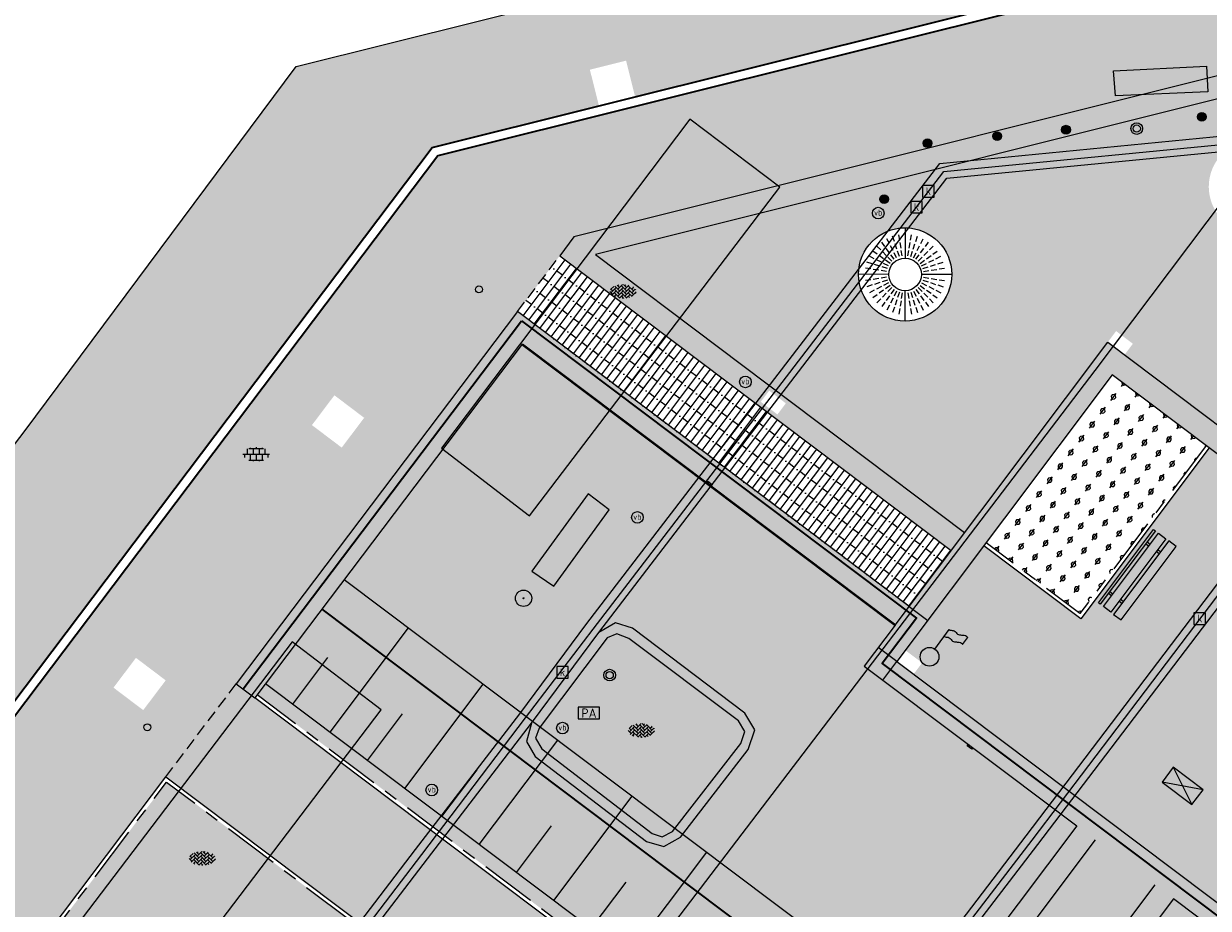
# Model space of a CAD drawing. Header units: metres. Extents: x 187916 to 189411, y 333285 to 334910.
# Tile 261 of 348: x 188762 to 188787, y 334229 to 334248. Entities that reach past the tile are written whole.
import ezdxf
from ezdxf.enums import TextEntityAlignment as Align

# ---------------------------------------------------------------- set-up
doc = ezdxf.new("R2010")
doc.units = ezdxf.units.M
doc.linetypes.add('DASHED2', pattern=[0.375, 0.25, -0.125])
doc.linetypes.add('VH-OPSLUITBAND_80X200', pattern=[14, 8, -2, 2, -2])
for name, color, linetype, lineweight in [('B-ME-AL-MARKER-S', 253, 'Continuous', 9), ('B-ME-GR-BOOM-S', 253, 'Continuous', 25), ('B-ME-IE-MEUBILAIR_WEGMEUBILAIR-S', 253, 'Continuous', 18), ('B-ME-IE-MEUBILAIR_WEGMEUBILAIR_AFVALBAK-S', 253, 'Continuous', 25), ('B-ME-IE-MEUBILAIR_WEGMEUBILAIR_PAAL-S', 253, 'Continuous', 18), ('B-ME-IE-MEUBILAIR_WEGMEUBILAIR_ZITBANK-G', 253, 'Continuous', 18), ('B-ME-OG-BEBOUWING_HOOFDGEBOUW-G', 253, 'Continuous', 18), ('B-ME-RI-HWA_KOLK-S', 253, 'Continuous', 25), ('B-ME-VH-KANTOPSLUITING_ACHTERKANTBAND-G', 253, 'Continuous', 18), ('B-ME-VH-VERHARDING_BETONSTRAATSTEEN-G', 253, 'Continuous', 18), ('B-ME-VH-VERHARDING_BETONSTRAATSTEEN-S', 253, 'Continuous', 25), ('B-ME-VH-VERHARDING_TEGEL-G', 253, 'Continuous', 18), ('B-ME-VH-VERHARDING_TEGEL-S', 253, 'Continuous', 25), ('N-WE-GR-GRAS-GAZON-A-200', 62, 'Continuous', 18), ('N-WE-GR-GRAS-TALUD-A-200', 62, 'Continuous', 18), ('N-WE-GR-VAKBEPLANTING-A', 94, 'Continuous', 5), ('N-WE-GW-TALUDARCERING-G', 90, 'Continuous', 25), ('N-WE-GW-TALUDARCERING_KORT-G', 90, 'Continuous', 25), ('N-WE-GW-TALUDARCERING_LANG-G', 90, 'Continuous', 25), ('N-WE-GW-WATERGANG_GRACHT-A', 141, 'Continuous', 35), ('N-WE-GW-WATERGANG_GRACHT-G', 141, 'Continuous', 35), ('N-WE-GW-WATERGANG_MOLENTAK-A', 170, 'Continuous', 35), ('N-WE-IE-MEUBILAIR_WEGMEUBILAIR-S', 7, 'Continuous', 25), ('N-WE-IE-MEUBILAIR_WEGMEUBILAIR_BOOMROOSTER-S', 7, 'Continuous', 25), ('N-WE-IE-MEUBILAIR_WEGMEUBILAIR_VLAGGENMAST-S-200', 7, 'Continuous', 25), ('N-WE-IE-MEUBILAIR_WEGMEUBILAIR_ZITBANK-S', 7, 'Continuous', 25), ('N-WE-IE-TERREINAFSCHEIDING_KUNSTMATIGE_BALUSTRADE VOORZIEN VAN HOUTLEUNING-G', 10, 'KG-OG-SO', 35), ('N-WE-IE-TERREINAFSCHEIDING_KUNSTMATIGE_BALUSTRADE-G', 120, 'KG-OG-SO', 35), ('N-WE-RI-HWA_SPUWER-S-200', 150, 'Continuous', 25), ('N-WE-VH-GOOT-G', 170, 'Continuous', 35), ('N-WE-VH-HARDSTEEN-A', 252, 'Continuous', 18), ('N-WE-VH-HARDSTEEN-G', 7, 'Continuous', 18), ('N-WE-VH-KANTOPSLUITING_NATUURSTEEN BAND_80X200-G', 150, 'VH-OPSLUITBAND_80X200', 25), ('N-WE-VH-KANTOPSLUITING_NATUURSTEEN VOORKANTBAND-G', 7, 'Continuous', 25), ('N-WE-VH-METSELWERK_ROLLAAG INCL KEERCONSTRUCTIE-A', 24, 'Continuous', 18), ('N-WE-VH-METSELWERK_ROLLAAG-A', 11, 'Continuous', 18), ('N-WE-VH-METSELWERK_ROLLAAG-G', 7, 'Continuous', 18), ('N-WE-VH-NATUURSTEEN_MERGEL-G', 40, 'Continuous', 18), ('N-WE-VH-VERHARDING_STRAATBAKSTEEN_WF_HALFSTEENS-A', 250, 'Continuous', 18)]:
    doc.layers.add(name, color=color, linetype=linetype, lineweight=lineweight)
doc.layers.add('N-WE-VH-MATERIAALSCHEIDING-G', color=7, linetype='DASHED2')
doc.layers.add('N-WE-VH-NATUURSTEEN_PORFIER-A', color=7, linetype='Continuous', lineweight=18, true_color=0xbed2dc)
doc.layers.add('N-WE-VH-VERHARDING_STRAATBAKSTEEN_WF_KEPER-A', color=7, linetype='Continuous', lineweight=18, true_color=0xcc4f19)
doc.styles.add('NLCS-ISO', font='NLCS-ISO.ttf')
doc.linetypes.add('KG-OG-SO', pattern='A,5.5,-1.5,[2,NLCS.SHX,S=0.5,R=0,X=0,Y=0],-1.5', length=8.5)

# ---------------------------------------------------------------- blocks, each defined once
blk = doc.blocks.new('SIE-WEG_ZITBANK_MET_LEUNING')
blk.add_hatch(color=256).paths.add_polyline_path([(-0.984, 0.302), (-0.984, 0.253), (0.984, 0.253), (0.984, 0.302)])
for p, q in [((-0.689, 0.253), (-0.689, 0.172)), ((-0.64, 0.253), (-0.64, 0.172)), ((0.64, 0.253), (0.64, 0.172)), ((0.689, 0.253), (0.689, 0.172)), ((-0.689, -0.105), (-0.689, -0.025)), ((-0.64, -0.105), (-0.64, -0.025)), ((0.64, -0.105), (0.64, -0.025)), ((0.689, -0.105), (0.689, -0.025))]:
    blk.add_line(p, q)
at = {"flags": 128}
for points in [[(-0.984, 0.253), (-0.984, 0.302), (0.984, 0.302), (0.984, 0.253)], [(0.984, 0.172), (0.984, -0.025), (-0.984, -0.025), (-0.984, 0.172)], [(-0.984, -0.105), (-0.984, -0.302), (0.984, -0.302), (0.984, -0.105)]]:
    blk.add_lwpolyline(points, close=True, dxfattribs=at)
blk = doc.blocks.new('SIE-HERDENKINGSMONUMENT_GEDENKPLAAT')
at = {"flags": 128}
blk.add_lwpolyline([(-0.4, 0.2), (-0.4, -0.2), (0.4, -0.2), (0.4, 0.2)], close=True, dxfattribs=at)
for points in [[(-0.4, 0.2), (0.4, -0.2)], [(0.4, 0.2), (-0.4, -0.2)]]:
    blk.add_lwpolyline(points, dxfattribs=at)
blk = doc.blocks.new('SIE-WEG_BOOMROOSTER_STAAL_2000_CLASSICO')
for p, q in [((-0.336, 0.659), (-0.391, 0.764)), ((-0.228, 0.704), (-0.267, 0.818)), ((-0.115, 0.731), (-0.136, 0.849)), ((0.001, 1), (0.001, 0.35)), ((0.115, 0.731), (0.136, 0.849)), ((0.228, 0.704), (0.267, 0.818)), ((0.336, 0.659), (0.391, 0.764)), ((-0.521, 0.523), (-0.606, 0.608)), ((-0.435, 0.598), (-0.5, 0.688)), ((-0.334, 0.461), (-0.405, 0.558)), ((-0.258, 0.509), (-0.313, 0.614)), ((-0.174, 0.543), (-0.213, 0.657)), ((-0.087, 0.564), (-0.108, 0.682)), ((-0.061, 0.396), (-0.08, 0.515)), ((0.061, 0.396), (0.08, 0.515)), ((0.087, 0.564), (0.108, 0.682)), ((0.174, 0.543), (0.213, 0.657)), ((0.258, 0.509), (0.313, 0.614)), ((0.334, 0.461), (0.405, 0.558)), ((0.435, 0.598), (0.5, 0.688)), ((0.521, 0.523), (0.606, 0.608)), ((-0.705, 0.227), (-0.819, 0.264)), ((-0.659, 0.337), (-0.766, 0.392)), ((-0.599, 0.435), (-0.688, 0.499)), ((-0.507, 0.259), (-0.614, 0.314)), ((-0.46, 0.335), (-0.558, 0.405)), ((-0.402, 0.403), (-0.487, 0.488)), ((-0.322, 0.235), (-0.42, 0.306)), ((-0.283, 0.283), (-0.368, 0.368)), ((-0.234, 0.323), (-0.305, 0.42)), ((-0.181, 0.357), (-0.235, 0.464)), ((-0.122, 0.381), (-0.159, 0.496)), ((0.122, 0.381), (0.159, 0.496)), ((0.181, 0.357), (0.235, 0.464)), ((0.234, 0.323), (0.305, 0.42)), ((0.283, 0.283), (0.368, 0.368)), ((0.322, 0.235), (0.42, 0.306)), ((0.402, 0.403), (0.487, 0.488)), ((0.46, 0.335), (0.558, 0.405)), ((0.507, 0.259), (0.614, 0.314)), ((0.599, 0.435), (0.688, 0.499)), ((0.659, 0.337), (0.766, 0.392)), ((0.705, 0.227), (0.819, 0.264)), ((-0.35, 0), (-1, 0.002)), ((-0.731, 0.116), (-0.849, 0.134)), ((-0.563, 0.089), (-0.681, 0.107)), ((-0.542, 0.176), (-0.656, 0.213)), ((-0.395, 0.062), (-0.513, 0.08)), ((-0.38, 0.124), (-0.493, 0.162)), ((-0.356, 0.182), (-0.462, 0.236)), ((1, 0), (0.35, 0)), ((0.356, 0.182), (0.462, 0.236)), ((0.38, 0.124), (0.493, 0.162)), ((0.395, 0.062), (0.513, 0.08)), ((0.542, 0.176), (0.656, 0.213)), ((0.563, 0.089), (0.681, 0.107)), ((0.731, 0.116), (0.849, 0.134)), ((-0.731, -0.116), (-0.849, -0.134)), ((-0.705, -0.227), (-0.819, -0.264)), ((-0.563, -0.089), (-0.681, -0.107)), ((-0.542, -0.176), (-0.656, -0.213)), ((-0.395, -0.062), (-0.513, -0.08)), ((-0.38, -0.124), (-0.493, -0.162)), ((-0.356, -0.182), (-0.462, -0.236)), ((-0.322, -0.235), (-0.42, -0.306)), ((0.322, -0.235), (0.42, -0.306)), ((0.356, -0.182), (0.462, -0.236)), ((0.38, -0.124), (0.493, -0.162)), ((0.395, -0.062), (0.513, -0.08)), ((0.542, -0.176), (0.656, -0.213)), ((0.563, -0.089), (0.681, -0.107)), ((0.705, -0.227), (0.819, -0.264)), ((0.731, -0.116), (0.849, -0.134)), ((-0.659, -0.337), (-0.766, -0.392)), ((-0.599, -0.435), (-0.688, -0.499)), ((-0.507, -0.259), (-0.614, -0.314)), ((-0.46, -0.335), (-0.558, -0.405)), ((-0.402, -0.403), (-0.487, -0.488)), ((-0.334, -0.461), (-0.405, -0.558)), ((-0.283, -0.283), (-0.368, -0.368)), ((-0.234, -0.323), (-0.305, -0.42)), ((-0.181, -0.357), (-0.235, -0.464)), ((-0.122, -0.381), (-0.159, -0.496)), ((-0.061, -0.396), (-0.08, -0.515)), ((0.001, -1), (0.001, -0.35)), ((0.061, -0.396), (0.08, -0.515)), ((0.122, -0.381), (0.159, -0.496)), ((0.181, -0.357), (0.235, -0.464)), ((0.234, -0.323), (0.305, -0.42)), ((0.283, -0.283), (0.368, -0.368)), ((0.334, -0.461), (0.405, -0.558)), ((0.402, -0.403), (0.487, -0.488)), ((0.46, -0.335), (0.558, -0.405)), ((0.507, -0.259), (0.614, -0.314)), ((0.599, -0.435), (0.688, -0.499)), ((0.659, -0.337), (0.766, -0.392)), ((-0.521, -0.523), (-0.606, -0.608)), ((-0.435, -0.598), (-0.5, -0.688)), ((-0.336, -0.659), (-0.391, -0.764)), ((-0.258, -0.509), (-0.313, -0.614)), ((-0.228, -0.704), (-0.267, -0.818)), ((-0.174, -0.543), (-0.213, -0.657)), ((-0.115, -0.731), (-0.136, -0.849)), ((-0.087, -0.564), (-0.108, -0.682)), ((0.087, -0.564), (0.108, -0.682)), ((0.115, -0.731), (0.136, -0.849)), ((0.174, -0.543), (0.213, -0.657)), ((0.228, -0.704), (0.267, -0.818)), ((0.258, -0.509), (0.313, -0.614)), ((0.336, -0.659), (0.391, -0.764)), ((0.435, -0.598), (0.5, -0.688)), ((0.521, -0.523), (0.606, -0.608))]:
    blk.add_line(p, q)
for radius in [1, 0.35]:
    blk.add_circle((0, 0), radius)
blk = doc.blocks.new('SIE-WEG_VLAGGENMAST-SO')
blk.add_hatch(color=256).paths.add_polyline_path([(1, 0, 1), (-1, 0, 1)])
for p, q in [((0.58, 0.81), (2.11, 2.92)), ((3.53, 1.31), (4.07, 2.05))]:
    blk.add_line(p, q)
blk.add_circle((0, 0), 1)
for points in [[(2.11, 2.92), (2.31, 2.84), (2.53, 2.83), (2.76, 2.71), (2.93, 2.49), (3.32, 2.34), (3.72, 2.31), (3.98, 2.21), (4.07, 2.05)], [(1.57, 2.17), (1.77, 2.1), (1.99, 2.09), (2.22, 1.97), (2.39, 1.75), (2.78, 1.6), (3.18, 1.57), (3.44, 1.47), (3.53, 1.31)]]:
    blk.add_spline(points, degree=3)
blk = doc.blocks.new('SRI-HULP_SPUWER-SO')
at = {"layer": 'N-WE-RI-HWA_SPUWER-S-200'}
blk.add_lwpolyline([(-0.062, 0), (0.062, 0), (0.062, -0.04), (-0.062, -0.04)], close=True, dxfattribs=at)
for points in [[(-0.041, 0), (-0.041, -0.04)], [(-0.03, 0), (-0.03, -0.04)], [(0.03, 0), (0.03, -0.04)], [(0.041, 0), (0.041, -0.04)]]:
    blk.add_lwpolyline(points, dxfattribs=at)
blk = doc.blocks.new('ontwerp Tempelplein')
at = {"layer": 'N-WE-GR-GRAS-GAZON-A-200', "transparency": 33554483}
h = blk.add_hatch(color=256, dxfattribs=at)
h.dxf.hatch_style = 1
h.paths.add_polyline_path([(188760.732, 334218.875), (188761.159, 334219.551), (188761.836, 334219.124), (188761.408, 334218.447)])
edge = h.paths.add_edge_path()
edge.add_arc((188745.455, 334212.388), 16.353, 342.4514, 399.2587)
edge.add_line((188758.117, 334222.737), (188764.718, 334231.465))
edge.add_line((188764.718, 334231.465), (188776.434, 334222.652))
edge.add_line((188776.434, 334222.652), (188776.482, 334222.716))
edge.add_line((188776.482, 334222.716), (188777.68, 334221.814))
edge.add_line((188777.68, 334221.814), (188765.025, 334204.991))
edge.add_line((188765.025, 334204.991), (188763.826, 334205.892))
edge.add_line((188763.826, 334205.892), (188763.573, 334205.557))
edge.add_line((188763.573, 334205.557), (188761.047, 334207.458))
at = {"layer": 'N-WE-GR-GRAS-TALUD-A-200', "transparency": 33554585}
h = blk.add_hatch(color=256, dxfattribs=at)
h.dxf.hatch_style = 1
h.paths.add_polyline_path([(188832.893, 334206.657), (188834.275, 334208.495), (188806.905, 334229.085), (188805.523, 334227.247)])
h.paths.add_polyline_path([(188768.047, 334235.167), (188766.658, 334233.334), (188779.231, 334223.876), (188780.614, 334225.714)])
edge = h.paths.add_edge_path()
edge.add_line((188802.75, 334227.853), (188803.461, 334228.798))
edge.add_line((188803.461, 334228.798), (188803.525, 334228.75))
edge.add_line((188803.525, 334228.75), (188804.907, 334230.588))
edge.add_line((188804.907, 334230.588), (188803.964, 334231.297))
edge.add_arc((188803.243, 334230.338), 1.2, 53.0468, 143.0468)
edge.add_line((188802.284, 334231.06), (188791.884, 334217.235))
edge.add_line((188791.884, 334217.235), (188782.692, 334224.151))
edge.add_line((188782.692, 334224.151), (188781.309, 334222.313))
edge.add_line((188781.309, 334222.313), (188792.34, 334214.015))
edge.add_line((188792.34, 334214.015), (188802.269, 334227.213))
edge.add_line((188802.269, 334227.213), (188802.75, 334227.853))
at = {"layer": 'N-WE-GR-VAKBEPLANTING-A', "true_color": 0xffffff, "transparency": 33554585}
h = blk.add_hatch(dxfattribs=at)
h.set_pattern_fill('AGR-HEESTERS-SO', scale=0.05, angle=322.61, pattern_type=2)
h.set_pattern_definition([(322.61, (188784.26, 334235.05083), (0.227714, 0.297945), [0.03832, -0.33668]), (7.61, (188784.29046, 334235.02756), (0.227714, 0.297945), [0.039096, -0.491234]), (52.61, (188784.3292, 334235.03274), (-0.297945, 0.227714), [0.03832, -0.33668]), (97.61, (188784.35248, 334235.06318), (-0.297945, 0.227714), [0.039096, -0.491234]), (142.61, (188784.3473, 334235.10193), (-0.227714, -0.297945), [0.03832, -0.33668]), (187.61, (188784.31686, 334235.1252), (-0.227714, -0.297945), [0.039096, -0.491234]), (232.61, (188784.2781, 334235.12003), (0.297945, -0.227714), [0.03832, -0.33668]), (277.61, (188784.25484, 334235.08958), (0.297945, -0.227714), [0.039096, -0.491234]), (52.61, (188784.24703, 334235.0023), (-0.297945, 0.227714), [0.18722, -0.18773])])
h.paths.add_polyline_path([(188784.997, 334240.19), (188782.29, 334236.591), (188784.304, 334235.076), (188787.011, 334238.675)])
at = {"layer": 'N-WE-GW-WATERGANG_GRACHT-A', "transparency": 33554585}
h = blk.add_hatch(color=256, dxfattribs=at)
h.dxf.hatch_style = 1
h.paths.add_polyline_path([(188772.341, 334240.847), (188769.144, 334236.62), (188781.708, 334227.168), (188784.233, 334230.524), (188779.678, 334233.951), (188780.339, 334234.83)])
h = blk.add_hatch(color=256, dxfattribs=at)
h.dxf.hatch_style = 1
h.paths.add_polyline_path([(188837.552, 334212.851), (188810.182, 334233.44), (188807.897, 334230.404), (188835.267, 334209.814)])
edge = h.paths.add_edge_path()
edge.add_line((188786.311, 334228.961), (188783.786, 334225.605))
edge.add_line((188783.786, 334225.605), (188789.939, 334220.976))
edge.add_arc((188791.141, 334222.574), 2, 233.0468, 323.0468)
edge.add_line((188792.74, 334221.372), (188801.354, 334232.823))
edge.add_arc((188802.952, 334231.621), 2, 53.0468, 143.0468, ccw=False)
edge.add_line((188804.155, 334233.219), (188805.899, 334231.907))
edge.add_line((188805.899, 334231.907), (188808.184, 334234.943))
edge.add_line((188808.184, 334234.943), (188800.765, 334240.524))
edge.add_line((188800.765, 334240.524), (188795.207, 334233.135))
edge.add_line((188795.207, 334233.135), (188796.086, 334232.474))
edge.add_line((188796.086, 334232.474), (188790.866, 334225.535))
edge.add_line((188790.866, 334225.535), (188786.311, 334228.961))
h = blk.add_hatch(color=256, dxfattribs=at)
h.dxf.hatch_style = 1
h.paths.add_polyline_path([(188834.275, 334208.495), (188835.267, 334209.814), (188807.897, 334230.404), (188806.905, 334229.085)])
h.paths.add_polyline_path([(188768.046, 334235.169), (188780.614, 334225.714), (188781.708, 334227.168), (188769.144, 334236.62)])
edge = h.paths.add_edge_path()
edge.add_line((188782.692, 334224.151), (188791.884, 334217.235))
edge.add_line((188791.884, 334217.235), (188802.284, 334231.06))
edge.add_arc((188803.243, 334230.338), 1.2, 53.0468, 143.0468, ccw=False)
edge.add_line((188803.964, 334231.297), (188804.907, 334230.588))
edge.add_line((188804.907, 334230.588), (188805.899, 334231.907))
edge.add_line((188805.899, 334231.907), (188804.155, 334233.219))
edge.add_arc((188802.952, 334231.621), 2, 53.0468, 143.0468)
edge.add_line((188801.354, 334232.823), (188792.74, 334221.372))
edge.add_arc((188791.141, 334222.574), 2, 233.0468, 323.0468, ccw=False)
edge.add_line((188789.939, 334220.976), (188783.786, 334225.605))
edge.add_line((188783.786, 334225.605), (188782.692, 334224.151))
at = {"layer": 'N-WE-GW-WATERGANG_MOLENTAK-A', "transparency": 33554585}
h = blk.add_hatch(color=256, dxfattribs=at)
h.dxf.hatch_style = 1
h.paths.add_polyline_path([(188785.911, 334229.262), (188784.633, 334230.224), (188779.583, 334223.511), (188780.861, 334222.549)])
at = {"layer": 'N-WE-VH-HARDSTEEN-A', "transparency": 33554585}
h = blk.add_hatch(color=256, dxfattribs=at)
h.dxf.hatch_style = 1
h.paths.add_polyline_path([(188772.243, 334241.547), (188766.211, 334233.571), (188766.61, 334233.27), (188772.341, 334240.847), (188780.339, 334234.83), (188780.64, 334235.23)])
h = blk.add_hatch(color=256, dxfattribs=at)
h.dxf.hatch_style = 1
h.paths.add_polyline_path([(188780.378, 334234.05), (188779.979, 334234.351), (188779.678, 334233.951), (188780.078, 334233.651)])
at = {"layer": 'N-WE-VH-METSELWERK_ROLLAAG INCL KEERCONSTRUCTIE-A', "transparency": 33554585}
h = blk.add_hatch(color=256, dxfattribs=at)
h.dxf.hatch_style = 1
h.paths.add_polyline_path([(188781.039, 334234.929), (188780.64, 334235.23), (188779.979, 334234.351), (188780.378, 334234.05)])
h.paths.add_polyline_path([(188780.378, 334234.05), (188780.078, 334233.651), (188790.466, 334225.835), (188790.767, 334226.235)])
h.paths.add_polyline_path([(188795.785, 334232.074), (188795.386, 334232.375), (188790.767, 334226.235), (188791.166, 334225.934)])
h.paths.add_polyline_path([(188794.807, 334233.435), (188794.506, 334233.036), (188795.386, 334232.375), (188795.686, 334232.774)])
h = blk.add_hatch(color=256, dxfattribs=at)
h.dxf.hatch_style = 1
h.paths.add_polyline_path([(188784.633, 334230.224), (188784.233, 334230.524), (188777.68, 334221.814), (188778.08, 334221.513)])
h.paths.add_polyline_path([(188779.359, 334220.552), (188779.758, 334220.251), (188786.311, 334228.961), (188785.911, 334229.262)])
at = {"layer": 'N-WE-VH-METSELWERK_ROLLAAG-A', "transparency": 33554585}
h = blk.add_hatch(color=256, dxfattribs=at)
h.dxf.hatch_style = 1
h.paths.add_polyline_path([(188791.531, 334235.9), (188791.23, 334235.501), (188794.506, 334233.036), (188794.807, 334233.435), (188793.209, 334234.638)])
h.paths.add_polyline_path([(188784.898, 334240.89), (188780.64, 334235.23), (188781.039, 334234.929), (188784.997, 334240.19), (188789.152, 334237.064), (188789.453, 334237.463)])
at = {"layer": 'N-WE-VH-NATUURSTEEN_PORFIER-A', "transparency": 33554585}
h = blk.add_hatch(color=256, dxfattribs=at)
h.dxf.hatch_style = 1
h.paths.add_polyline_path([(188792.388, 334245.713), (188792.569, 334245.952), (188792.928, 334245.681), (188792.747, 334245.441)])
h.paths.add_polyline_path([(188777.458, 334239.614), (188777.639, 334239.853), (188777.997, 334239.582), (188777.816, 334239.343)])
h.paths.add_polyline_path([(188790.605, 334246.941), (188794.422, 334244.069), (188794.711, 334244.453), (188790.711, 334247.462), (188773.453, 334243.147), (188773.147, 334242.743), (188781.542, 334236.428), (188781.83, 334236.812), (188773.913, 334242.768)])
h = blk.add_hatch(color=256, dxfattribs=at)
h.dxf.hatch_style = 1
h.paths.add_polyline_path([(188790.947, 334226.475), (188790.767, 334226.235), (188792.63, 334228.712), (188790.553, 334230.275), (188793.308, 334233.938), (188791.23, 334235.501), (188790.629, 334234.702), (188790.512, 334234.79), (188788.551, 334236.265), (188789.152, 334237.064), (188787.075, 334238.627), (188784.319, 334234.964), (188782.242, 334236.527), (188780.559, 334234.29), (188780.918, 334234.019), (188780.738, 334233.78), (188780.378, 334234.05), (188790.407, 334226.505), (188790.588, 334226.745)])
at = {"layer": 'N-WE-VH-VERHARDING_STRAATBAKSTEEN_WF_HALFSTEENS-A', "transparency": 33554585}
h = blk.add_hatch(dxfattribs=at)
h.set_pattern_fill('AVH-SBS_WAALFORMAAT_HALFST-SO', color=256, scale=0.3, angle=143.05, pattern_type=2)
h.set_pattern_definition([(143.05, (188795.02357, 334244.86834), (-0.0901677, -0.1198741), []), (233.05, (188794.5441, 334245.229), (0.479496, -0.36067), [0.15, -0.15]), (233.05, (188794.69366, 334244.9288), (0.479496, -0.36067), [0.15, -0.15]), (143.05, (188794.73874, 334244.98874), (-0.1803354, -0.239748), [0, -0.6, 0, 0, 0]), (143.05, (188794.40882, 334245.0492), (-0.1803354, -0.239748), [0, -0.6, 0, 0, 0])])
edge = h.paths.add_edge_path(flags=16)
edge.add_arc((188788.066, 334244.224), 1, 89.9324, 179.9069, ccw=False)
edge.add_arc((188788.066, 334244.224), 1, 0, 89.9324, ccw=False)
edge.add_arc((188788.066, 334244.224), 1, 270.0475, 360, ccw=False)
edge.add_arc((188788.066, 334244.224), 1, 179.9069, 270.0475, ccw=False)
edge = h.paths.add_edge_path(flags=16)
edge.add_arc((188780.553, 334242.345), 1, 179.9069, 270.0475, ccw=False)
edge.add_arc((188780.553, 334242.345), 1, 89.9324, 179.9069, ccw=False)
edge.add_arc((188780.553, 334242.345), 1, 0, 89.9324, ccw=False)
edge.add_arc((188780.553, 334242.345), 1, 270.0475, 360, ccw=False)
h.paths.add_polyline_path([(188794.422, 334244.069), (188790.605, 334246.941), (188773.913, 334242.768), (188781.83, 334236.812), (188784.898, 334240.89), (188785.078, 334241.13), (188785.438, 334240.859), (188785.258, 334240.619), (188789.453, 334237.463)])
h = blk.add_hatch(dxfattribs=at)
h.set_pattern_fill('AVH-SBS_WAALFORMAAT_HALFST-SO', color=256, scale=0.3, angle=53.05, pattern_type=2)
h.set_pattern_definition([(53.05, (188772.24263, 334241.54675), (-0.119874, 0.0901677), []), (143.05, (188772.6033, 334242.02625), (-0.36067, -0.479496), [0.15, -0.15]), (143.05, (188772.3031, 334241.87667), (-0.36067, -0.479496), [0.15, -0.15]), (53.05, (188772.36303, 334241.8316), (-0.239748, 0.180335), [0, -0.6, 0, 0, 0]), (53.05, (188772.4235, 334242.1615), (-0.239748, 0.180335), [0, -0.6, 0, 0, 0])])
h.paths.add_polyline_path([(188773.147, 334242.743), (188772.243, 334241.547), (188780.64, 334235.23), (188781.542, 334236.428)])
h = blk.add_hatch(dxfattribs=at)
h.set_pattern_fill('AVH-SBS_WAALFORMAAT_HALFST-SO', color=256, scale=0.3, angle=233.05, pattern_type=2)
h.set_pattern_definition([(233.05, (188764.70247, 334231.57695), (0.119874, -0.0901677), []), (323.05, (188764.3418, 334231.09745), (0.36067, 0.479496), [0.15, -0.15]), (323.05, (188764.642, 334231.24703), (0.36067, 0.479496), [0.15, -0.15]), (233.05, (188764.58207, 334231.29212), (0.239748, -0.1803354), [0, -0.6, 0, 0, 0]), (233.05, (188764.5216, 334230.9622), (0.239748, -0.1803354), [0, -0.6, 0, 0, 0])])
h.paths.add_polyline_path([(188766.211, 334233.571), (188764.702, 334231.577), (188776.482, 334222.716), (188777.985, 334224.714)])
at = {"layer": 'N-WE-VH-VERHARDING_STRAATBAKSTEEN_WF_KEPER-A', "transparency": 33554585}
h = blk.add_hatch(color=256, dxfattribs=at)
h.dxf.hatch_style = 1
h.paths.add_polyline_path([(188817.581, 334231.635), (188818.068, 334232.27), (188818.703, 334231.783), (188818.216, 334231.148)], flags=16)
h.paths.add_polyline_path([(188805.52, 334240.937), (188804.886, 334241.425), (188805.374, 334242.059), (188806.008, 334241.571)], flags=16)
h.paths.add_polyline_path([(188803.249, 334242.679), (188802.639, 334243.197), (188803.157, 334243.807), (188803.767, 334243.289)], flags=16)
h.paths.add_polyline_path([(188802.021, 334242.777), (188801.504, 334242.166), (188800.894, 334242.684), (188801.411, 334243.294)], flags=16)
h.paths.add_polyline_path([(188799.31, 334244.986), (188798.7, 334245.504), (188799.218, 334246.114), (188799.828, 334245.596)], flags=16)
h.paths.add_polyline_path([(188798.05, 334249.975), (188797.454, 334250.43), (188797.636, 334250.669), (188798.232, 334250.214)], flags=16)
h.paths.add_polyline_path([(188794.437, 334250.595), (188793.804, 334251.084), (188794.293, 334251.717), (188794.926, 334251.228)], flags=16)
h.paths.add_polyline_path([(188768.954, 334239.271), (188768.472, 334238.633), (188767.834, 334239.115), (188768.316, 334239.754)], flags=16)
h.paths.add_polyline_path([(188764.698, 334233.644), (188764.216, 334233.006), (188763.578, 334233.488), (188764.06, 334234.126)], flags=16)
h.paths.add_polyline_path([(188755.176, 334229.261), (188754.685, 334228.585), (188753.942, 334227.563), (188753.699, 334227.739), (188754.439, 334228.758), (188754.934, 334229.438)], flags=16)
edge = h.paths.add_edge_path()
edge.add_line((188774.765, 334246.151), (188774.377, 334246.054))
edge.add_line((188774.377, 334246.054), (188788.086, 334249.481))
edge.add_line((188788.086, 334249.481), (188791.57, 334254.043))
edge.add_line((188791.57, 334254.043), (188785.678, 334258.541))
edge.add_line((188785.678, 334258.541), (188784.404, 334256.893))
edge.add_line((188784.404, 334256.893), (188783.241, 334250.739))
edge.add_line((188783.241, 334250.739), (188775.355, 334248.768))
edge.add_line((188775.355, 334248.768), (188767.493, 334246.802))
edge.add_line((188767.493, 334246.802), (188761.661, 334238.969))
edge.add_line((188761.661, 334238.969), (188753.113, 334227.799))
edge.add_line((188753.113, 334227.799), (188754.372, 334226.873))
edge.add_line((188754.372, 334226.873), (188754.017, 334226.39))
edge.add_line((188754.017, 334226.39), (188754.905, 334225.737))
edge.add_line((188754.905, 334225.737), (188755.153, 334225.555))
edge.add_arc((188745.455, 334212.388), 16.353, 39.5469, 53.6256, ccw=False)
edge.add_line((188758.065, 334222.8), (188773.453, 334243.147))
edge.add_line((188773.453, 334243.147), (188790.711, 334247.462))
edge.add_line((188790.711, 334247.462), (188794.711, 334244.453))
edge.add_line((188794.711, 334244.453), (188795.312, 334245.252))
edge.add_line((188795.312, 334245.252), (188797.39, 334243.689))
edge.add_line((188797.39, 334243.689), (188796.789, 334242.89))
edge.add_line((188796.789, 334242.89), (188800.065, 334240.425))
edge.add_line((188800.065, 334240.425), (188800.666, 334241.224))
edge.add_line((188800.666, 334241.224), (188801.865, 334240.322))
edge.add_line((188801.865, 334240.322), (188802.514, 334241.185))
edge.add_line((188802.514, 334241.185), (188807.935, 334237.108))
edge.add_line((188807.935, 334237.108), (188807.286, 334236.245))
edge.add_line((188807.286, 334236.245), (188812.879, 334232.036))
edge.add_line((188812.879, 334232.036), (188813.529, 334232.899))
edge.add_line((188813.529, 334232.899), (188818.723, 334228.992))
edge.add_line((188818.723, 334228.992), (188818.074, 334228.129))
edge.add_line((188818.074, 334228.129), (188821.77, 334225.349))
edge.add_line((188821.77, 334225.349), (188822.419, 334226.212))
edge.add_line((188822.419, 334226.212), (188827.613, 334222.304))
edge.add_line((188827.613, 334222.304), (188826.964, 334221.441))
edge.add_line((188826.964, 334221.441), (188830.66, 334218.661))
edge.add_line((188830.66, 334218.661), (188831.309, 334219.524))
edge.add_line((188831.309, 334219.524), (188836.504, 334215.616))
edge.add_line((188836.504, 334215.616), (188835.854, 334214.753))
edge.add_line((188835.854, 334214.753), (188838.252, 334212.949))
edge.add_line((188838.252, 334212.949), (188834.628, 334208.134))
edge.add_line((188834.628, 334208.134), (188836.626, 334206.63))
edge.add_line((188836.626, 334206.63), (188841.722, 334213.404))
edge.add_arc((188885.348, 334180.621), 54.57, 138.6695, 143.0768, ccw=False)
edge.add_line((188844.371, 334216.66), (188835.113, 334223.78))
edge.add_line((188835.113, 334223.78), (188823.134, 334232.984))
edge.add_line((188823.134, 334232.984), (188824.593, 334235.098))
edge.add_line((188824.593, 334235.098), (188824.33, 334235.28))
edge.add_line((188824.33, 334235.28), (188825.21, 334236.556))
edge.add_line((188825.21, 334236.556), (188821.391, 334238.767))
edge.add_line((188821.391, 334238.767), (188815.586, 334242.186))
edge.add_line((188815.586, 334242.186), (188806.81, 334247.287))
edge.add_line((188806.81, 334247.287), (188807.134, 334247.822))
edge.add_line((188807.134, 334247.822), (188796.201, 334256.396))
edge.add_line((188796.201, 334256.396), (188788.575, 334262.29))
edge.add_line((188788.575, 334262.29), (188785.8, 334258.7))
edge.add_line((188785.8, 334258.7), (188841.626, 334216.075))
edge.add_line((188841.626, 334216.075), (188841.611, 334216.055))
edge.add_line((188841.611, 334216.055), (188841.611, 334216.055))
edge.add_line((188841.611, 334216.055), (188841.565, 334215.995))
edge.add_line((188841.565, 334215.995), (188841.52, 334215.936))
edge.add_line((188841.52, 334215.936), (188841.504, 334215.916))
edge.add_line((188841.504, 334215.916), (188791.729, 334253.921))
edge.add_line((188791.729, 334253.921), (188788.203, 334249.304))
edge.add_line((188788.203, 334249.304), (188770.532, 334244.886))
edge.add_line((188770.532, 334244.886), (188756.889, 334226.834))
edge.add_line((188756.889, 334226.834), (188756.73, 334226.954))
edge.add_line((188756.73, 334226.954), (188770.415, 334245.063))
edge.add_line((188770.415, 334245.063), (188773.989, 334245.957))
edge.add_line((188773.989, 334245.957), (188773.794, 334246.732))
edge.add_line((188773.794, 334246.732), (188774.57, 334246.927))
edge.add_line((188774.57, 334246.927), (188774.765, 334246.151))
at = {"layer": 'N-WE-GW-TALUDARCERING-G'}
for points in [[(188768.528, 334235.807), (188781.095, 334226.353)], [(188779.412, 334224.115), (188766.839, 334233.573)]]:
    blk.add_lwpolyline(points, dxfattribs=at)
at = {"layer": 'N-WE-GW-TALUDARCERING_KORT-G', "flags": 128}
for points in [[(188767.426, 334233.132), (188768.177, 334234.131)], [(188769.024, 334231.93), (188769.776, 334232.929)], [(188770.622, 334230.727), (188771.374, 334231.726)], [(188772.221, 334229.525), (188772.972, 334230.524)], [(188773.819, 334228.323), (188774.57, 334229.322)]]:
    blk.add_lwpolyline(points, dxfattribs=at)
at = {"layer": 'N-WE-GW-TALUDARCERING_LANG-G', "flags": 128}
for points in [[(188768.225, 334232.531), (188769.908, 334234.768)], [(188769.823, 334231.329), (188771.507, 334233.566)], [(188771.422, 334230.126), (188773.105, 334232.364)], [(188773.02, 334228.924), (188774.703, 334231.161)], [(188774.618, 334227.722), (188776.301, 334229.959)]]:
    blk.add_lwpolyline(points, dxfattribs=at)
at = {"layer": 'N-WE-GW-WATERGANG_GRACHT-G', "transparency": 33554585, "flags": 128}
blk.add_lwpolyline([(188768.047, 334235.167), (188780.614, 334225.714)], dxfattribs=at)
at = {"layer": 'N-WE-IE-TERREINAFSCHEIDING_KUNSTMATIGE_BALUSTRADE VOORZIEN VAN HOUTLEUNING-G', "ltscale": 0.175, "flags": 128}
blk.add_lwpolyline([(188766.359, 334233.46), (188772.327, 334241.352)], dxfattribs=at)
at = {"layer": 'N-WE-IE-TERREINAFSCHEIDING_KUNSTMATIGE_BALUSTRADE-G', "ltscale": 0.175, "flags": 128}
blk.add_lwpolyline([(188772.327, 334241.352), (188780.797, 334234.98), (188780.063, 334234.006), (188790.811, 334225.92), (188795.701, 334232.419), (188794.726, 334233.153), (188800.687, 334241.077), (188808.421, 334235.259)], dxfattribs=at)
at = {"layer": 'N-WE-VH-GOOT-G', "flags": 128}
blk.add_lwpolyline([(188785.8, 334258.7), (188841.626, 334216.075), (188841.504, 334215.916), (188791.729, 334253.921), (188788.203, 334249.304), (188770.532, 334244.886), (188756.889, 334226.834), (188756.73, 334226.954), (188770.415, 334245.063), (188788.086, 334249.481), (188791.57, 334254.043), (188785.678, 334258.541)], dxfattribs=at)
at = {"layer": 'N-WE-VH-HARDSTEEN-G', "flags": 128}
for points in [[(188794.711, 334244.453), (188790.711, 334247.462), (188773.453, 334243.147), (188773.147, 334242.743), (188781.542, 334236.428)], [(188794.422, 334244.069), (188790.605, 334246.941), (188773.913, 334242.768), (188781.83, 334236.812)], [(188780.64, 334235.23), (188772.243, 334241.547), (188766.211, 334233.571), (188766.61, 334233.27)], [(188772.341, 334240.847), (188766.61, 334233.27)], [(188780.078, 334233.651), (188780.378, 334234.05), (188779.979, 334234.351)]]:
    blk.add_lwpolyline(points, dxfattribs=at)
at = {"layer": 'N-WE-VH-KANTOPSLUITING_NATUURSTEEN BAND_80X200-G', "ltscale": 0.15, "flags": 128}
for points in [[(188787.011, 334238.675), (188784.304, 334235.076), (188782.29, 334236.591)], [(188779.231, 334223.876), (188766.658, 334233.334)], [(188758.117, 334222.737), (188759.42, 334224.459), (188764.718, 334231.465), (188776.434, 334222.652)]]:
    blk.add_lwpolyline(points, dxfattribs=at)
at = {"layer": 'N-WE-VH-KANTOPSLUITING_NATUURSTEEN VOORKANTBAND-G', "flags": 128}
for points in [[(188787.075, 334238.627), (188784.319, 334234.964), (188782.242, 334236.527)], [(188777.985, 334224.714), (188766.61, 334233.27)], [(188758.065, 334222.8), (188759.318, 334224.457), (188764.702, 334231.577), (188776.482, 334222.716)]]:
    blk.add_lwpolyline(points, dxfattribs=at)
at = {"layer": 'N-WE-VH-MATERIAALSCHEIDING-G', "flags": 128}
for points in [[(188772.243, 334241.547), (188773.147, 334242.743)], [(188764.702, 334231.577), (188766.211, 334233.571)]]:
    blk.add_lwpolyline(points, dxfattribs=at)
at = {"layer": 'N-WE-VH-METSELWERK_ROLLAAG-G', "flags": 128}
for points in [[(188780.339, 334234.83), (188784.898, 334240.89), (188789.453, 334237.463), (188795.312, 334245.252), (188797.39, 334243.689), (188791.531, 334235.9), (188793.209, 334234.638), (188794.807, 334233.435)], [(188780.64, 334235.23), (188781.039, 334234.929)], [(188780.339, 334234.83), (188779.678, 334233.951), (188784.233, 334230.524), (188779.183, 334223.812)], [(188795.207, 334233.135), (188796.086, 334232.474), (188790.866, 334225.535), (188786.311, 334228.961), (188781.261, 334222.249)], [(188784.633, 334230.224), (188779.583, 334223.511), (188778.08, 334221.513)], [(188785.911, 334229.262), (188780.861, 334222.549), (188779.359, 334220.552)]]:
    blk.add_lwpolyline(points, dxfattribs=at)
blk.add_lwpolyline([(188789.152, 334237.064), (188784.997, 334240.19), (188780.378, 334234.05), (188790.767, 334226.235), (188795.386, 334232.375), (188794.506, 334233.036), (188791.23, 334235.501), (188790.629, 334234.702), (188788.551, 334236.265)], close=True, dxfattribs=at)
at = {"layer": 'N-WE-VH-NATUURSTEEN_MERGEL-G', "const_width": 0.05, "flags": 128}
blk.add_lwpolyline([(188780.339, 334234.83), (188772.341, 334240.847)], dxfattribs=at)
at = {"layer": 'N-WE-IE-MEUBILAIR_WEGMEUBILAIR-S', "rotation": 323.0467523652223}
blk.add_blockref('SIE-HERDENKINGSMONUMENT_GEDENKPLAAT', (188786.504, 334231.381), dxfattribs=at)
at = {"layer": 'N-WE-IE-MEUBILAIR_WEGMEUBILAIR_BOOMROOSTER-S'}
blk.add_blockref('SIE-WEG_BOOMROOSTER_STAAL_2000_CLASSICO', (188780.553, 334242.345), dxfattribs=at)
at = {"layer": 'N-WE-IE-MEUBILAIR_WEGMEUBILAIR_VLAGGENMAST-S-200', "xscale": 0.2, "yscale": 0.2, "zscale": 0.2}
blk.add_blockref('SIE-WEG_VLAGGENMAST-SO', (188781.078, 334234.149), dxfattribs=at)
at = {"layer": 'N-WE-IE-MEUBILAIR_WEGMEUBILAIR_ZITBANK-S', "rotation": 53.04675236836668}
blk.add_blockref('SIE-WEG_ZITBANK_MET_LEUNING', (188785.534, 334235.908), dxfattribs=at)
at = {"layer": 'N-WE-RI-HWA_SPUWER-S-200', "rotation": 323.0467523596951}
for p in [(188776.37, 334237.879), (188781.956, 334232.238)]:
    blk.add_blockref('SRI-HULP_SPUWER-SO', p, dxfattribs=at)
blk = doc.blocks.new('SRI-KOLK-SO')
at = {"color": 0, "linetype": 'ByBlock', "lineweight": 18}
blk.add_lwpolyline([(-1.125, -1.125), (1.125, -1.125), (1.125, 1.125), (-1.125, 1.125)], close=True, dxfattribs=at)
at = {"color": 0, "linetype": 'ByBlock', "lineweight": 18, "style": 'NLCS-ISO'}
blk.add_text('k', height=1.5, dxfattribs=at).set_placement((0, 0), align=Align.MIDDLE_CENTER)
blk = doc.blocks.new('SVH-BSS_KEIFORMAAT_KEPER-SO')
at = {"ltscale": 0.1}
for p, q in [((-5.34, 0.88), (-4.45, 0)), ((-5.2, 0.74), (-4.03, 1.91)), ((-5.2, -0.74), (-2.97, 1.48)), ((-4.81, -1.84), (-2.97, 0)), ((-4.56, 1.6), (-4.45, 1.48)), ((-3.71, 0.74), (-1.48, -1.48)), ((-3.6, 2.11), (-1.48, 0)), ((-2.48, 2.48), (-1.48, 1.48)), ((-2.23, 0.74), (-0.21, 2.76)), ((-2.23, 2.23), (-1.85, 2.61)), ((-2.23, -0.74), (0, 1.48)), ((-2.23, -2.23), (0, 0)), ((-0.74, 2.23), (1.48, 0)), ((-0.74, 0.74), (1.48, -1.48)), ((0.22, 2.75), (1.48, 1.48)), ((0.74, 2.23), (1.2, 2.68)), ((0.74, 0.74), (2.45, 2.45)), ((0.74, -0.74), (2.97, 1.48)), ((0.74, -2.23), (2.97, 0)), ((2.23, 2.23), (4.45, 0)), ((2.23, 0.74), (4.45, -1.48)), ((3.71, 0.74), (4.5, 1.53)), ((3.71, -0.74), (5.25, 0.79)), ((4.22, 1.72), (4.45, 1.48)), ((5.2, 0.74), (5.39, 0.55)), ((-5.73, -0.2), (-4.45, -1.48)), ((-3.89, -2.41), (-2.97, -1.48)), ((-3.71, -0.74), (-1.48, -2.97)), ((-3.71, -2.23), (-3.27, -2.67)), ((-1.59, -3.08), (0, -1.48)), ((-0.74, -0.74), (1.48, -2.97)), ((-0.74, -2.23), (0.21, -3.18)), ((-0.22, -3.19), (0, -2.97)), ((1.36, -3.09), (2.97, -1.48)), ((2.23, -0.74), (3.84, -2.36)), ((2.23, -2.23), (2.78, -2.78)), ((3.71, -2.23), (5.57, -0.37)), ((5.2, -0.74), (5.41, -0.95))]:
    blk.add_line(p, q, dxfattribs=at)
at = {"style": 'NLCS-ISO'}
blk.add_attdef('FORMAAT', text='', height=1.8, dxfattribs=at).set_placement((-5.83, -0.22), align=Align.MIDDLE_RIGHT)
blk.add_attdef('KLEUR', text='', height=1.8, dxfattribs=at).set_placement((5.82, -0.22), align=Align.MIDDLE_LEFT)
at = {"style": 'NLCS-ISO', "flags": 1}
blk.add_attdef('FUNCTIE', text='', height=1.8, dxfattribs=at).set_placement((0.12, -3.58), align=Align.MIDDLE_CENTER)
blk = doc.blocks.new('SVH-TEGEL_300X300_DUN_LINT_KL-SO')
for p, q in [((-2.25, 1.36), (-2.25, 0)), ((-1.9, 1.5), (1.9, 1.5)), ((-1.5, 1.62), (-1.5, 1.5)), ((-0.75, 1.5), (-0.75, 0)), ((0, 1.81), (0, 1.5)), ((0, 0), (0, -1.5)), ((0.75, 1.5), (0.75, 0)), ((1.5, 1.62), (1.5, 1.5)), ((2.25, 1.36), (2.25, 0)), ((-3.39, 0), (3.39, 0)), ((-3, 0), (-3, -0.85)), ((-1.9, -1.5), (1.9, -1.5)), ((-1.5, 0), (-1.5, -1.5)), ((-0.75, -1.5), (-0.75, -1.77)), ((0.75, -1.5), (0.75, -1.77)), ((1.5, 0), (1.5, -1.5)), ((3, 0), (3, -0.85))]:
    blk.add_line(p, q)
blk = doc.blocks.new('SIE-WEG_PAAL_ALGEMEEN_TYPE_01-SO')
h = blk.add_hatch(color=256)
edge = h.paths.add_edge_path()
edge.add_arc((0, 0), 0.188, 0, 360)
at = {"ltscale": 0.5}
blk.add_circle((0, 0), 0.188, dxfattribs=at)
blk = doc.blocks.new('SIE-WEG_AFVALBAK_TYPE_01')
for radius in [0.25, 0.156]:
    blk.add_circle((0, 0), radius)
blk = doc.blocks.new('SIE-WEG_PAAL_VERKEERSBORD-SO')
at = {"color": 0, "linetype": 'ByBlock', "lineweight": 18}
blk.add_circle((0, 0), 1.5, dxfattribs=at)
at = {"color": 0, "linetype": 'ByBlock', "lineweight": 18, "style": 'NLCS-ISO'}
blk.add_text('vb', height=1.5, dxfattribs=at).set_placement((0, 0.13), align=Align.MIDDLE_CENTER)
blk = doc.blocks.new('SIE-WEG_PARKEERAUTOMAAT')
at = {"flags": 128}
blk.add_lwpolyline([(-0.4, -0.219), (0.4, -0.219), (0.4, 0.219), (-0.4, 0.219)], close=True, dxfattribs=at)
at = {"style": 'NLCS-ISO'}
blk.add_text('PA', height=0.35, dxfattribs=at).set_placement((0, 0), align=Align.MIDDLE_CENTER)
blk = doc.blocks.new('SAL-MARKER-SO')
blk.add_circle((0, 0), 0.1)
blk = doc.blocks.new('SGR-BOOM_01')
at = {"ltscale": 0.1}
h = blk.add_hatch(color=256, dxfattribs=at)
edge = h.paths.add_edge_path()
edge.add_arc((0, 0), 0.15, 0, 360)
for radius in [2.5, 0.045]:
    blk.add_circle((0, 0), radius)
blk.add_circle((0, 0), 0.15, dxfattribs=at)
blk = doc.blocks.new('DTM')
at = {"layer": 'B-ME-IE-MEUBILAIR_WEGMEUBILAIR_ZITBANK-G', "ltscale": 0.2, "flags": 128}
for points in [[(188787.015, 334246.805), (188787.046, 334246.256), (188785.067, 334246.171), (188785.026, 334246.705), (188787.015, 334246.805)], [(188774.207, 334237.296), (188773.759, 334237.644), (188772.55, 334235.987), (188773.019, 334235.662), (188774.207, 334237.296)]]:
    blk.add_lwpolyline(points, dxfattribs=at)
at = {"layer": 'B-ME-OG-BEBOUWING_HOOFDGEBOUW-G', "ltscale": 0.2, "flags": 128}
blk.add_lwpolyline([(188751.683, 334230.435), (188753.849, 334228.761), (188761.661, 334238.969), (188767.493, 334246.802), (188775.355, 334248.768), (188783.241, 334250.739)], dxfattribs=at)
at = {"layer": 'B-ME-VH-KANTOPSLUITING_ACHTERKANTBAND-G', "ltscale": 0.2, "flags": 128}
blk.add_lwpolyline([(188772.708, 334232.621), (188772.626, 334232.404), (188772.761, 334232.178), (188775.127, 334230.359), (188775.345, 334230.289), (188775.569, 334230.402), (188777.032, 334232.291), (188777.12, 334232.547), (188776.983, 334232.776), (188774.626, 334234.538), (188774.374, 334234.641), (188774.162, 334234.555), (188772.708, 334232.621)], dxfattribs=at)
at = {"layer": 'B-ME-VH-VERHARDING_BETONSTRAATSTEEN-G', "ltscale": 0.2, "flags": 128}
for points in [[(188770.614, 334238.623), (188772.496, 334237.171), (188777.866, 334244.214), (188775.939, 334245.673), (188770.614, 334238.623)], [(188776.14, 334190.909), (188768.963, 334196.373), (188761.983, 334201.74), (188765.38, 334206.201), (188766.811, 334217.219), (188762.833, 334220.267), (188770.191, 334229.914), (188772.417, 334232.84), (188773.866, 334234.743), (188781.383, 334244.552), (188788.298, 334245.224), (188796.613, 334238.919), (188802.901, 334241.361)], [(188776.229, 334191.029), (188769.04, 334196.494), (188762.198, 334201.767), (188765.53, 334206.155), (188766.961, 334217.1), (188766.984, 334217.292), (188763.037, 334220.304), (188770.311, 334229.821), (188772.544, 334232.727), (188773.987, 334234.667), (188781.448, 334244.404), (188788.235, 334245.064), (188796.574, 334238.72), (188803.052, 334241.251)], [(188766.961, 334217.1), (188772.888, 334224.879), (188778.92, 334232.788), (188784.63, 334240.282), (188788.235, 334245.064)], [(188789.347, 334238.217), (188789.218, 334238.303), (188783.145, 334230.312), (188778.12, 334223.716), (188773.833, 334218.096), (188773.946, 334218.005)], [(188789.476, 334238.114), (188789.347, 334238.217), (188783.273, 334230.216), (188778.233, 334223.65), (188773.946, 334218.005), (188774.083, 334217.912)], [(188797.466, 334232.006), (188789.476, 334238.114), (188783.392, 334230.125), (188778.359, 334223.558), (188774.083, 334217.912), (188778.119, 334214.868), (188782.101, 334211.856), (188787.964, 334219.56), (188794.397, 334227.985), (188797.466, 334232.006)], [(188772.544, 334232.727), (188772.433, 334232.335), (188772.621, 334232.012), (188775.005, 334230.19), (188775.378, 334230.081), (188775.738, 334230.286), (188777.189, 334232.165), (188777.329, 334232.582), (188777.118, 334232.941), (188774.705, 334234.764), (188774.346, 334234.874), (188773.987, 334234.667)], [(188761.822, 334227.121), (188763.722, 334225.65), (188769.321, 334233.011), (188767.41, 334234.468), (188761.822, 334227.121)]]:
    blk.add_lwpolyline(points, dxfattribs=at)
at = {"layer": 'B-ME-VH-VERHARDING_TEGEL-G', "ltscale": 0.2, "flags": 128}
blk.add_lwpolyline([(188758.65, 334197.707), (188761.72, 334201.74), (188765.216, 334206.26), (188766.637, 334217.142), (188762.595, 334220.241), (188770.053, 334230.02), (188772.294, 334232.925), (188773.732, 334234.864), (188781.302, 334244.721), (188788.334, 334245.406), (188796.66, 334239.109), (188802.763, 334241.47), (188795.47, 334247.059), (188787.168, 334253.377), (188785.046, 334253.092)], dxfattribs=at)
at = {"layer": 'B-ME-AL-MARKER-S', "xscale": 0.7499999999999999, "yscale": 0.7499999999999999, "zscale": 0.7499999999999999}
for p in [(188771.415, 334242.024), (188764.305, 334232.639)]:
    blk.add_blockref('SAL-MARKER-SO', p, dxfattribs=at)
at = {"layer": 'B-ME-GR-BOOM-S', "xscale": 0.07, "yscale": 0.07, "zscale": 0.07}
blk.add_blockref('SGR-BOOM_01', (188772.371, 334235.403), dxfattribs=at)
at = {"layer": 'B-ME-IE-MEUBILAIR_WEGMEUBILAIR-S'}
for name, p, xscale, yscale, zscale in [('SIE-WEG_PAAL_VERKEERSBORD-SO', (188779.978, 334243.658), 0.083, 0.083, 0.083), ('SIE-WEG_PAAL_VERKEERSBORD-SO', (188777.129, 334240.041), 0.083, 0.083, 0.083), ('SIE-WEG_PAAL_VERKEERSBORD-SO', (188774.813, 334237.137), 0.083, 0.083, 0.083), ('SIE-WEG_PARKEERAUTOMAAT', (188773.774, 334232.942), 0.5707762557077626, 0.5707762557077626, 0.5707762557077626), ('SIE-WEG_PAAL_VERKEERSBORD-SO', (188773.206, 334232.622), 0.083, 0.083, 0.083), ('SIE-WEG_PAAL_VERKEERSBORD-SO', (188770.403, 334231.294), 0.083, 0.083, 0.083)]:
    blk.add_blockref(name, p, dxfattribs=dict(at, xscale=xscale, yscale=yscale, zscale=zscale))
at = {"layer": 'B-ME-IE-MEUBILAIR_WEGMEUBILAIR_AFVALBAK-S', "xscale": 0.5, "yscale": 0.5, "zscale": 0.5}
for p in [(188785.521, 334245.47), (188774.218, 334233.756)]:
    blk.add_blockref('SIE-WEG_AFVALBAK_TYPE_01', p, dxfattribs=at)
at = {"layer": 'B-ME-IE-MEUBILAIR_WEGMEUBILAIR_PAAL-S', "xscale": 0.5, "yscale": 0.5, "zscale": 0.5}
for p in [(188786.917, 334245.721), (188782.528, 334245.307), (188784.005, 334245.446), (188781.035, 334245.156), (188780.103, 334243.957)]:
    blk.add_blockref('SIE-WEG_PAAL_ALGEMEEN_TYPE_01-SO', p, dxfattribs=at)
at = {"layer": 'B-ME-RI-HWA_KOLK-S', "xscale": 0.11, "yscale": 0.11, "zscale": 0.11}
for p in [(188781.053, 334244.127), (188780.799, 334243.786), (188786.872, 334234.968), (188773.206, 334233.816)]:
    blk.add_blockref('SRI-KOLK-SO', p, dxfattribs=at)
at = {"layer": 'B-ME-VH-VERHARDING_BETONSTRAATSTEEN-S', "xscale": 0.05, "yscale": 0.05, "zscale": 0.05}
for p in [(188774.506, 334241.99), (188774.902, 334232.579), (188765.485, 334229.839)]:
    blk.add_blockref('SVH-BSS_KEIFORMAAT_KEPER-SO', p, dxfattribs=at)
at = {"layer": 'B-ME-VH-VERHARDING_TEGEL-S', "xscale": 0.084, "yscale": 0.084, "zscale": 0.084}
blk.add_blockref('SVH-TEGEL_300X300_DUN_LINT_KL-SO', (188766.637, 334238.489), dxfattribs=at)

msp = doc.modelspace()

# ---------------------------------------------------------------- block references
msp.add_blockref('DTM', (0, 0))

# ---------------------------------------------------------------- next in the draw order: block references
msp.add_blockref('ontwerp Tempelplein', (0, 0))

doc.saveas('drawing.dxf')
